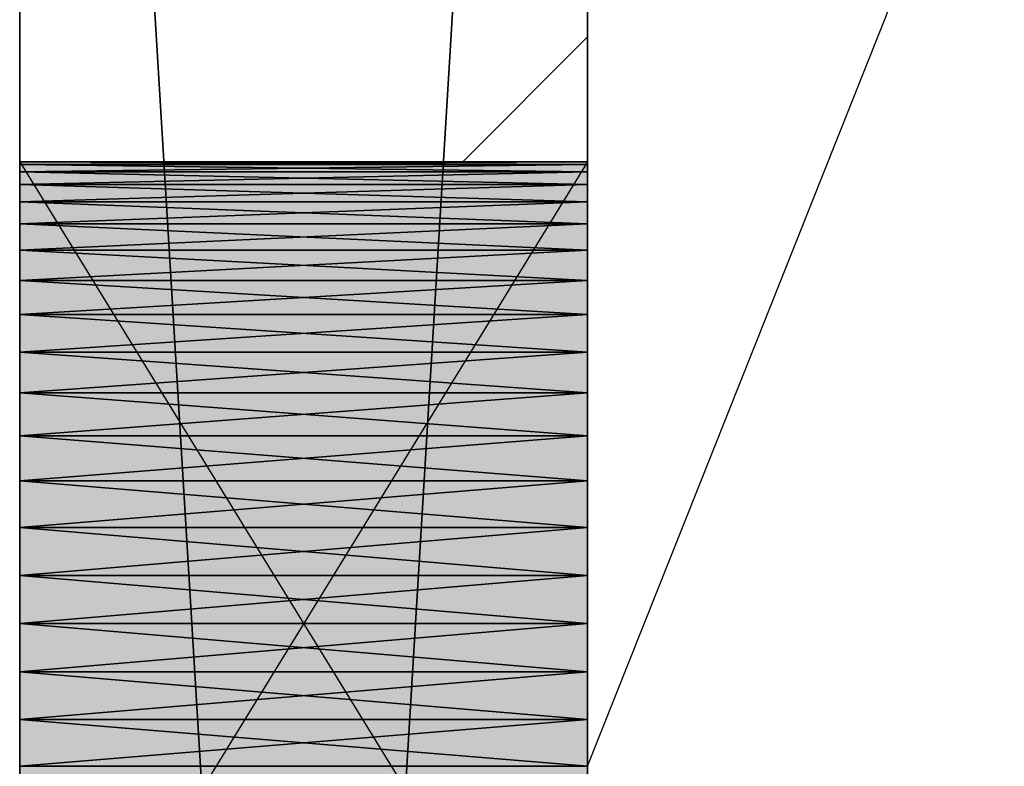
# Model space of a CAD drawing. Header units: millimetres. Extents: x 40580 to 559114, y -343730 to 81020.
# Tile 577 of 656: x 466421 to 466768, y -74100 to -73837. Entities that reach past the tile are written whole.
import ezdxf

# ---------------------------------------------------------------- set-up
doc = ezdxf.new("R2010")
doc.units = ezdxf.units.MM
doc.linetypes.add('______11', pattern=[500, 400, -50, 0, -50])
doc.linetypes.add('______5', pattern=[1100, 800, -100, 100, -100])
for name, color, linetype in [('_____________1', 7, 'Continuous'), ('___________________', 253, '______5'), ('__________________________', 22, 'Continuous')]:
    doc.layers.add(name, color=color, linetype=linetype)
doc.layers.add('Standard', color=7, linetype='Continuous', lineweight=25)

msp = doc.modelspace()

# ---------------------------------------------------------------- linework, layer by layer
at = {"layer": '_____________1', "color": 253, "linetype": '______5'}
msp.add_lwpolyline([(466577.33, -73887.07), (466621.29, -73843.11), (466621.29, -73843.11), (466621.29, -73843.11), (466621.29, -73843.11)], dxfattribs=at)
at = {"layer": '___________________', "color": 253, "linetype": '______11'}
msp.add_line((466621.29, -85185.26), (466621.29, -60082.99), dxfattribs=at)
msp.add_line((466621.29, -85185.26), (466621.29, -60082.99), dxfattribs=at)
at = {"layer": '__________________________', "color": 92, "linetype": 'Continuous'}
for p, q in [((466421.29, -73887.07), (466421.29, -74212.07)), ((466621.29, -73887.07), (466421.29, -73887.07)), ((466621.29, -73887.07), (466421.29, -74212.07)), ((466421.29, -73887.07), (466621.29, -74212.07)), ((466621.29, -74212.07), (466621.29, -73887.07))]:
    msp.add_line(p, q, dxfattribs=at)
at = {"layer": 'Standard', "color": 7, "linetype": 'Continuous'}
msp.add_line((466621.29, -74099.79), (466768.02, -73731.14), dxfattribs=at)
at = {"layer": 'Standard', "color": 3, "linetype": 'Continuous'}
for points in [[(466421.29, -74212.07), (466421.29, -73887.07), (466621.29, -74212.07)], [(466621.29, -74212.07), (466421.29, -73887.07), (466621.29, -73887.07)]]:
    msp.add_solid(points, dxfattribs=at)

# ---------------------------------------------------------------- meshes
at = {"layer": '_____________1', "color": 7, "linetype": 'Continuous'}
mesh = msp.add_polyface(dxfattribs=at)
corners = [(466421.29, -73049.57, -3800), (466421.29, -76349.57, -3800), (466421.29, -76349.57, -350), (466421.29, -73049.57, -350), (466421.29, -73608.52, -2353.79), (466421.29, -73604.12, -2370.22), (466421.29, -73598.02, -2386.09), (466421.29, -73590.3, -2401.25), (466421.29, -73581.04, -2415.52), (466421.29, -73570.33, -2428.73), (466421.29, -73558.31, -2440.76), (466421.29, -73545.09, -2451.47), (466421.29, -73530.82, -2460.73), (466421.29, -73515.67, -2468.45), (466421.29, -73499.79, -2474.55), (466421.29, -73483.36, -2478.95), (466421.29, -73466.56, -2481.61), (466421.29, -73449.57, -2482.5), (466421.29, -73432.59, -2481.61), (466421.29, -73415.79, -2478.95), (466421.29, -73399.36, -2474.55), (466421.29, -73383.48, -2468.45), (466421.29, -73368.32, -2460.73), (466421.29, -73354.06, -2451.47), (466421.29, -73340.84, -2440.76), (466421.29, -73328.81, -2428.73), (466421.29, -73318.11, -2415.52), (466421.29, -73308.84, -2401.25), (466421.29, -73301.12, -2386.09), (466421.29, -73295.03, -2370.22), (466421.29, -73290.62, -2353.79), (466421.29, -73287.96, -2336.99), (466421.29, -73287.07, -2320), (466421.29, -73287.96, -2303.01), (466421.29, -73290.62, -2286.21), (466421.29, -73295.03, -2269.78), (466421.29, -73301.12, -2253.91), (466421.29, -73308.84, -2238.75), (466421.29, -73318.11, -2224.48), (466421.29, -73328.81, -2211.27), (466421.29, -73340.84, -2199.24), (466421.29, -73354.06, -2188.53), (466421.29, -73368.32, -2179.27), (466421.29, -73383.48, -2171.55), (466421.29, -73399.36, -2165.45), (466421.29, -73415.79, -2161.05), (466421.29, -73432.59, -2158.39), (466421.29, -73449.57, -2157.5), (466421.29, -73466.56, -2158.39), (466421.29, -73483.36, -2161.05), (466421.29, -73499.79, -2165.45), (466421.29, -73515.67, -2171.55), (466421.29, -73530.82, -2179.27), (466421.29, -73545.09, -2188.53), (466421.29, -73558.31, -2199.24), (466421.29, -73570.33, -2211.27), (466421.29, -73581.04, -2224.48), (466421.29, -73590.3, -2238.75), (466421.29, -73598.02, -2253.91), (466421.29, -73604.12, -2269.78), (466421.29, -73608.52, -2286.21), (466421.29, -73611.18, -2303.01), (466421.29, -73612.07, -2320), (466421.29, -73611.18, -2336.99), (466421.29, -74208.52, -2353.79), (466421.29, -74204.12, -2370.22), (466421.29, -74198.02, -2386.09), (466421.29, -74190.3, -2401.25), (466421.29, -74181.04, -2415.52), (466421.29, -74170.33, -2428.73), (466421.29, -74158.31, -2440.76), (466421.29, -74145.09, -2451.47), (466421.29, -74130.82, -2460.73), (466421.29, -74115.67, -2468.45), (466421.29, -74099.79, -2474.55), (466421.29, -74083.36, -2478.95), (466421.29, -74066.56, -2481.61), (466421.29, -74049.57, -2482.5), (466421.29, -74032.59, -2481.61), (466421.29, -74015.79, -2478.95), (466421.29, -73999.36, -2474.55), (466421.29, -73983.48, -2468.45), (466421.29, -73968.32, -2460.73), (466421.29, -73954.06, -2451.47), (466421.29, -73940.84, -2440.76), (466421.29, -73928.81, -2428.73), (466421.29, -73918.11, -2415.52), (466421.29, -73908.84, -2401.25), (466421.29, -73901.12, -2386.09), (466421.29, -73895.03, -2370.22), (466421.29, -73890.62, -2353.79), (466421.29, -73887.96, -2336.99), (466421.29, -73887.07, -2320), (466421.29, -73887.96, -2303.01), (466421.29, -73890.62, -2286.21), (466421.29, -73895.03, -2269.78), (466421.29, -73901.12, -2253.91), (466421.29, -73908.84, -2238.75), (466421.29, -73918.11, -2224.48), (466421.29, -73928.81, -2211.27), (466421.29, -73940.84, -2199.24), (466421.29, -73954.06, -2188.53), (466421.29, -73968.32, -2179.27), (466421.29, -73983.48, -2171.55), (466421.29, -73999.36, -2165.45), (466421.29, -74015.79, -2161.05), (466421.29, -74032.59, -2158.39), (466421.29, -74049.57, -2157.5), (466421.29, -74066.56, -2158.39), (466421.29, -74083.36, -2161.05), (466421.29, -74099.79, -2165.45), (466421.29, -74115.67, -2171.55), (466421.29, -74130.82, -2179.27), (466421.29, -74145.09, -2188.53), (466421.29, -74158.31, -2199.24), (466421.29, -74170.33, -2211.27), (466421.29, -74181.04, -2224.48), (466421.29, -74190.3, -2238.75), (466421.29, -74198.02, -2253.91), (466421.29, -74204.12, -2269.78), (466421.29, -74208.52, -2286.21), (466421.29, -74211.18, -2303.01), (466421.29, -74212.07, -2320), (466421.29, -74211.18, -2336.99), (466421.29, -75708.52, -2353.79), (466421.29, -75704.12, -2370.22), (466421.29, -75698.02, -2386.09), (466421.29, -75690.3, -2401.25), (466421.29, -75681.04, -2415.52), (466421.29, -75670.33, -2428.73), (466421.29, -75658.31, -2440.76), (466421.29, -75645.09, -2451.47), (466421.29, -75630.82, -2460.73), (466421.29, -75615.67, -2468.45), (466421.29, -75599.79, -2474.55), (466421.29, -75583.36, -2478.95), (466421.29, -75566.56, -2481.61), (466421.29, -75549.57, -2482.5), (466421.29, -75532.59, -2481.61), (466421.29, -75515.79, -2478.95), (466421.29, -75499.36, -2474.55), (466421.29, -75483.48, -2468.45), (466421.29, -75468.32, -2460.73), (466421.29, -75454.06, -2451.47), (466421.29, -75440.84, -2440.76), (466421.29, -75428.81, -2428.73), (466421.29, -75418.11, -2415.52), (466421.29, -75408.84, -2401.25), (466421.29, -75401.12, -2386.09), (466421.29, -75395.03, -2370.22), (466421.29, -75390.62, -2353.79), (466421.29, -75387.96, -2336.99), (466421.29, -75387.07, -2320), (466421.29, -75387.96, -2303.01), (466421.29, -75390.62, -2286.21), (466421.29, -75395.03, -2269.78), (466421.29, -75401.12, -2253.91), (466421.29, -75408.84, -2238.75), (466421.29, -75418.11, -2224.48), (466421.29, -75428.81, -2211.27), (466421.29, -75440.84, -2199.24), (466421.29, -75454.06, -2188.53), (466421.29, -75468.32, -2179.27), (466421.29, -75483.48, -2171.55), (466421.29, -75499.36, -2165.45), (466421.29, -75515.79, -2161.05), (466421.29, -75532.59, -2158.39), (466421.29, -75549.57, -2157.5), (466421.29, -75566.56, -2158.39), (466421.29, -75583.36, -2161.05), (466421.29, -75599.79, -2165.45), (466421.29, -75615.67, -2171.55), (466421.29, -75630.82, -2179.27), (466421.29, -75645.09, -2188.53), (466421.29, -75658.31, -2199.24), (466421.29, -75670.33, -2211.27), (466421.29, -75681.04, -2224.48), (466421.29, -75690.3, -2238.75), (466421.29, -75698.02, -2253.91), (466421.29, -75704.12, -2269.78), (466421.29, -75708.52, -2286.21), (466421.29, -75711.18, -2303.01), (466421.29, -75712.07, -2320), (466421.29, -75711.18, -2336.99)]
mesh.append_faces([[corners[k] for k in face] for face in [(103, 3, 55), (2, 120, 166), (139, 123, 1), (80, 5, 1)]], dxfattribs={"vtx0": -1, "vtx1": -1, "vtx2": -1, "color": 7})
mesh.append_faces([[corners[k] for k in face] for face in [(4, 84, 85), (91, 63, 4), (92, 62, 63), (93, 59, 60), (62, 92, 93), (94, 55, 56), (59, 93, 94), (115, 2, 3), (121, 156, 157), (179, 1, 2), (122, 149, 150), (152, 121, 122), (1, 124, 125), (149, 122, 123), (84, 4, 5), (7, 0, 1)]], dxfattribs={"vtx0": -1, "vtx2": -1, "color": 7})
mesh.append_faces([[corners[k] for k in face] for face in [(85, 86, 4), (86, 87, 4), (87, 88, 4), (88, 89, 4), (89, 90, 4), (90, 91, 4), (91, 92, 63), (60, 61, 93), (61, 62, 93), (56, 57, 94), (57, 58, 94), (58, 59, 94), (94, 95, 55), (95, 96, 55), (96, 97, 55), (97, 98, 55), (98, 99, 55), (99, 100, 55), (100, 101, 55), (101, 102, 55), (102, 103, 55), (103, 104, 3), (104, 105, 3), (105, 106, 3), (106, 107, 3), (107, 108, 3), (108, 109, 3), (109, 110, 3), (110, 111, 3), (111, 112, 3), (112, 113, 3), (113, 114, 3), (114, 115, 3), (115, 116, 2), (116, 117, 2), (117, 118, 2), (118, 119, 2), (119, 120, 2), (120, 121, 157), (157, 158, 120), (158, 159, 120), (159, 160, 120), (160, 161, 120), (161, 162, 120), (162, 163, 120), (163, 164, 120), (164, 165, 120), (165, 166, 120), (166, 167, 2), (167, 168, 2), (168, 169, 2), (169, 170, 2), (170, 171, 2), (171, 172, 2), (172, 173, 2), (173, 174, 2), (174, 175, 2), (175, 176, 2), (176, 177, 2), (177, 178, 2), (178, 179, 2), (179, 180, 1), (180, 181, 1), (181, 182, 1), (182, 183, 1), (183, 124, 1), (150, 151, 122), (151, 152, 122), (152, 153, 121), (153, 154, 121), (154, 155, 121), (155, 156, 121), (125, 126, 1), (126, 127, 1), (127, 128, 1), (128, 129, 1), (129, 130, 1), (130, 131, 1), (131, 132, 1), (132, 133, 1), (133, 134, 1), (134, 135, 1), (135, 136, 1), (136, 137, 1), (137, 138, 1), (138, 139, 1), (139, 140, 123), (140, 141, 123), (141, 142, 123), (142, 143, 123), (143, 144, 123), (144, 145, 123), (145, 146, 123), (146, 147, 123), (147, 148, 123), (148, 149, 123), (123, 64, 1), (64, 65, 1), (65, 66, 1), (66, 67, 1), (67, 68, 1), (68, 69, 1), (69, 70, 1), (70, 71, 1), (71, 72, 1), (72, 73, 1), (73, 74, 1), (74, 75, 1), (75, 76, 1), (76, 77, 1), (77, 78, 1), (78, 79, 1), (79, 80, 1), (80, 81, 5), (81, 82, 5), (82, 83, 5), (83, 84, 5), (5, 6, 1), (6, 7, 1), (7, 8, 0), (8, 9, 0), (9, 10, 0), (10, 11, 0), (11, 12, 0), (12, 13, 0), (13, 14, 0), (14, 15, 0), (15, 16, 0), (16, 17, 0), (17, 18, 0), (18, 19, 0), (19, 20, 0), (20, 21, 0), (21, 22, 0), (22, 23, 0), (23, 24, 0), (24, 25, 0), (25, 26, 0), (26, 27, 0), (27, 28, 0), (28, 29, 0), (29, 30, 0), (30, 31, 0), (31, 32, 0), (32, 33, 0), (33, 34, 0), (3, 0, 34), (34, 35, 3), (35, 36, 3), (36, 37, 3), (37, 38, 3), (38, 39, 3), (39, 40, 3), (40, 41, 3), (41, 42, 3), (42, 43, 3), (43, 44, 3), (44, 45, 3), (45, 46, 3), (46, 47, 3), (47, 48, 3), (48, 49, 3), (49, 50, 3), (50, 51, 3), (51, 52, 3), (52, 53, 3), (53, 54, 3), (54, 55, 3)]], dxfattribs={"vtx1": -1, "vtx2": -1, "color": 7})
mesh = msp.add_polyface(dxfattribs=at)
corners = [(466621.29, -76349.57, -3800), (466421.29, -76349.57, -3800), (466421.29, -73049.57, -3800), (466621.29, -73049.57, -3800)]
mesh.append_faces([[corners[k] for k in face] for face in [(1, 2, 0)]], dxfattribs={"vtx1": -1, "color": 7})
mesh.append_faces([[corners[k] for k in face] for face in [(2, 3, 0)]], dxfattribs={"vtx2": -1, "color": 7})
mesh = msp.add_polyface(dxfattribs=at)
corners = [(466421.29, -76349.57, -350), (466621.29, -76349.57, -350), (466621.29, -73049.57, -350), (466421.29, -73049.57, -350)]
mesh.append_faces([[corners[k] for k in face] for face in [(1, 2, 0)]], dxfattribs={"vtx1": -1, "color": 7})
mesh.append_faces([[corners[k] for k in face] for face in [(2, 3, 0)]], dxfattribs={"vtx2": -1, "color": 7})
mesh = msp.add_polyface(dxfattribs=at)
corners = [(466621.29, -76349.57, -3800), (466621.29, -73049.57, -3800), (466621.29, -73049.57, -350), (466621.29, -76349.57, -350), (466621.29, -73604.12, -2269.78), (466621.29, -73598.02, -2253.91), (466621.29, -73590.3, -2238.75), (466621.29, -73581.04, -2224.48), (466621.29, -73570.33, -2211.27), (466621.29, -73558.31, -2199.24), (466621.29, -73545.09, -2188.53), (466621.29, -73530.82, -2179.27), (466621.29, -73515.67, -2171.55), (466621.29, -73499.79, -2165.45), (466621.29, -73483.36, -2161.05), (466621.29, -73466.56, -2158.39), (466621.29, -73449.57, -2157.5), (466621.29, -73432.59, -2158.39), (466621.29, -73415.79, -2161.05), (466621.29, -73399.36, -2165.45), (466621.29, -73383.48, -2171.55), (466621.29, -73368.32, -2179.27), (466621.29, -73354.06, -2188.53), (466621.29, -73340.84, -2199.24), (466621.29, -73328.81, -2211.27), (466621.29, -73318.11, -2224.48), (466621.29, -73308.84, -2238.75), (466621.29, -73301.12, -2253.91), (466621.29, -73295.03, -2269.78), (466621.29, -73290.62, -2286.21), (466621.29, -73287.96, -2303.01), (466621.29, -73287.07, -2320), (466621.29, -73287.96, -2336.99), (466621.29, -73290.62, -2353.79), (466621.29, -73295.03, -2370.22), (466621.29, -73301.12, -2386.09), (466621.29, -73308.84, -2401.25), (466621.29, -73318.11, -2415.52), (466621.29, -73328.81, -2428.73), (466621.29, -73340.84, -2440.76), (466621.29, -73354.06, -2451.47), (466621.29, -73368.32, -2460.73), (466621.29, -73383.48, -2468.45), (466621.29, -73399.36, -2474.55), (466621.29, -73415.79, -2478.95), (466621.29, -73432.59, -2481.61), (466621.29, -73449.57, -2482.5), (466621.29, -73466.56, -2481.61), (466621.29, -73483.36, -2478.95), (466621.29, -73499.79, -2474.55), (466621.29, -73515.67, -2468.45), (466621.29, -73530.82, -2460.73), (466621.29, -73545.09, -2451.47), (466621.29, -73558.31, -2440.76), (466621.29, -73570.33, -2428.73), (466621.29, -73581.04, -2415.52), (466621.29, -73590.3, -2401.25), (466621.29, -73598.02, -2386.09), (466621.29, -73604.12, -2370.22), (466621.29, -73608.52, -2353.79), (466621.29, -73611.18, -2336.99), (466621.29, -73612.07, -2320), (466621.29, -73611.18, -2303.01), (466621.29, -73608.52, -2286.21), (466621.29, -74204.12, -2269.78), (466621.29, -74198.02, -2253.91), (466621.29, -74190.3, -2238.75), (466621.29, -74181.04, -2224.48), (466621.29, -74170.33, -2211.27), (466621.29, -74158.31, -2199.24), (466621.29, -74145.09, -2188.53), (466621.29, -74130.82, -2179.27), (466621.29, -74115.67, -2171.55), (466621.29, -74099.79, -2165.45), (466621.29, -74083.36, -2161.05), (466621.29, -74066.56, -2158.39), (466621.29, -74049.57, -2157.5), (466621.29, -74032.59, -2158.39), (466621.29, -74015.79, -2161.05), (466621.29, -73999.36, -2165.45), (466621.29, -73983.48, -2171.55), (466621.29, -73968.32, -2179.27), (466621.29, -73954.06, -2188.53), (466621.29, -73940.84, -2199.24), (466621.29, -73928.81, -2211.27), (466621.29, -73918.11, -2224.48), (466621.29, -73908.84, -2238.75), (466621.29, -73901.12, -2253.91), (466621.29, -73895.03, -2269.78), (466621.29, -73890.62, -2286.21), (466621.29, -73887.96, -2303.01), (466621.29, -73887.07, -2320), (466621.29, -73887.96, -2336.99), (466621.29, -73890.62, -2353.79), (466621.29, -73895.03, -2370.22), (466621.29, -73901.12, -2386.09), (466621.29, -73908.84, -2401.25), (466621.29, -73918.11, -2415.52), (466621.29, -73928.81, -2428.73), (466621.29, -73940.84, -2440.76), (466621.29, -73954.06, -2451.47), (466621.29, -73968.32, -2460.73), (466621.29, -73983.48, -2468.45), (466621.29, -73999.36, -2474.55), (466621.29, -74015.79, -2478.95), (466621.29, -74032.59, -2481.61), (466621.29, -74049.57, -2482.5), (466621.29, -74066.56, -2481.61), (466621.29, -74083.36, -2478.95), (466621.29, -74099.79, -2474.55), (466621.29, -74115.67, -2468.45), (466621.29, -74130.82, -2460.73), (466621.29, -74145.09, -2451.47), (466621.29, -74158.31, -2440.76), (466621.29, -74170.33, -2428.73), (466621.29, -74181.04, -2415.52), (466621.29, -74190.3, -2401.25), (466621.29, -74198.02, -2386.09), (466621.29, -74204.12, -2370.22), (466621.29, -74208.52, -2353.79), (466621.29, -74211.18, -2336.99), (466621.29, -74212.07, -2320), (466621.29, -74211.18, -2303.01), (466621.29, -74208.52, -2286.21), (466621.29, -75704.12, -2269.78), (466621.29, -75698.02, -2253.91), (466621.29, -75690.3, -2238.75), (466621.29, -75681.04, -2224.48), (466621.29, -75670.33, -2211.27), (466621.29, -75658.31, -2199.24), (466621.29, -75645.09, -2188.53), (466621.29, -75630.82, -2179.27), (466621.29, -75615.67, -2171.55), (466621.29, -75599.79, -2165.45), (466621.29, -75583.36, -2161.05), (466621.29, -75566.56, -2158.39), (466621.29, -75549.57, -2157.5), (466621.29, -75532.59, -2158.39), (466621.29, -75515.79, -2161.05), (466621.29, -75499.36, -2165.45), (466621.29, -75483.48, -2171.55), (466621.29, -75468.32, -2179.27), (466621.29, -75454.06, -2188.53), (466621.29, -75440.84, -2199.24), (466621.29, -75428.81, -2211.27), (466621.29, -75418.11, -2224.48), (466621.29, -75408.84, -2238.75), (466621.29, -75401.12, -2253.91), (466621.29, -75395.03, -2269.78), (466621.29, -75390.62, -2286.21), (466621.29, -75387.96, -2303.01), (466621.29, -75387.07, -2320), (466621.29, -75387.96, -2336.99), (466621.29, -75390.62, -2353.79), (466621.29, -75395.03, -2370.22), (466621.29, -75401.12, -2386.09), (466621.29, -75408.84, -2401.25), (466621.29, -75418.11, -2415.52), (466621.29, -75428.81, -2428.73), (466621.29, -75440.84, -2440.76), (466621.29, -75454.06, -2451.47), (466621.29, -75468.32, -2460.73), (466621.29, -75483.48, -2468.45), (466621.29, -75499.36, -2474.55), (466621.29, -75515.79, -2478.95), (466621.29, -75532.59, -2481.61), (466621.29, -75549.57, -2482.5), (466621.29, -75566.56, -2481.61), (466621.29, -75583.36, -2478.95), (466621.29, -75599.79, -2474.55), (466621.29, -75615.67, -2468.45), (466621.29, -75630.82, -2460.73), (466621.29, -75645.09, -2451.47), (466621.29, -75658.31, -2440.76), (466621.29, -75670.33, -2428.73), (466621.29, -75681.04, -2415.52), (466621.29, -75690.3, -2401.25), (466621.29, -75698.02, -2386.09), (466621.29, -75704.12, -2370.22), (466621.29, -75708.52, -2353.79), (466621.29, -75711.18, -2336.99), (466621.29, -75712.07, -2320), (466621.29, -75711.18, -2303.01), (466621.29, -75708.52, -2286.21)]
mesh.append_faces([[corners[k] for k in face] for face in [(138, 65, 3), (0, 64, 164), (79, 5, 3), (0, 4, 101)]], dxfattribs={"vtx0": -1, "vtx1": -1, "vtx2": -1, "color": 7})
mesh.append_faces([[corners[k] for k in face] for face in [(0, 124, 125), (151, 64, 65), (90, 4, 5), (7, 2, 3), (30, 1, 2), (57, 0, 1)]], dxfattribs={"vtx0": -1, "vtx2": -1, "color": 7})
mesh.append_faces([[corners[k] for k in face] for face in [(3, 0, 125), (125, 126, 3), (126, 127, 3), (127, 128, 3), (128, 129, 3), (129, 130, 3), (130, 131, 3), (131, 132, 3), (132, 133, 3), (133, 134, 3), (134, 135, 3), (135, 136, 3), (136, 137, 3), (137, 138, 3), (138, 139, 65), (139, 140, 65), (140, 141, 65), (141, 142, 65), (142, 143, 65), (143, 144, 65), (144, 145, 65), (145, 146, 65), (146, 147, 65), (147, 148, 65), (148, 149, 65), (149, 150, 65), (150, 151, 65), (151, 152, 64), (152, 153, 64), (153, 154, 64), (154, 155, 64), (155, 156, 64), (156, 157, 64), (157, 158, 64), (158, 159, 64), (159, 160, 64), (160, 161, 64), (161, 162, 64), (162, 163, 64), (163, 164, 64), (164, 165, 0), (165, 166, 0), (166, 167, 0), (167, 168, 0), (168, 169, 0), (169, 170, 0), (170, 171, 0), (171, 172, 0), (172, 173, 0), (173, 174, 0), (174, 175, 0), (175, 176, 0), (176, 177, 0), (177, 178, 0), (178, 179, 0), (179, 180, 0), (180, 181, 0), (181, 182, 0), (182, 183, 0), (183, 124, 0), (65, 66, 3), (66, 67, 3), (67, 68, 3), (68, 69, 3), (69, 70, 3), (70, 71, 3), (71, 72, 3), (72, 73, 3), (73, 74, 3), (74, 75, 3), (75, 76, 3), (76, 77, 3), (77, 78, 3), (78, 79, 3), (79, 80, 5), (80, 81, 5), (81, 82, 5), (82, 83, 5), (83, 84, 5), (84, 85, 5), (85, 86, 5), (86, 87, 5), (87, 88, 5), (88, 89, 5), (89, 90, 5), (90, 91, 4), (91, 92, 4), (92, 93, 4), (93, 94, 4), (94, 95, 4), (95, 96, 4), (96, 97, 4), (97, 98, 4), (98, 99, 4), (99, 100, 4), (100, 101, 4), (101, 102, 0), (102, 103, 0), (103, 104, 0), (104, 105, 0), (105, 106, 0), (106, 107, 0), (107, 108, 0), (108, 109, 0), (109, 110, 0), (110, 111, 0), (111, 112, 0), (112, 113, 0), (113, 114, 0), (114, 115, 0), (115, 116, 0), (116, 117, 0), (117, 118, 0), (118, 119, 0), (119, 120, 0), (120, 121, 0), (121, 122, 0), (122, 123, 0), (123, 64, 0), (5, 6, 3), (6, 7, 3), (7, 8, 2), (8, 9, 2), (9, 10, 2), (10, 11, 2), (11, 12, 2), (12, 13, 2), (13, 14, 2), (14, 15, 2), (15, 16, 2), (16, 17, 2), (17, 18, 2), (18, 19, 2), (19, 20, 2), (20, 21, 2), (21, 22, 2), (22, 23, 2), (23, 24, 2), (24, 25, 2), (25, 26, 2), (26, 27, 2), (27, 28, 2), (28, 29, 2), (29, 30, 2), (30, 31, 1), (31, 32, 1), (32, 33, 1), (33, 34, 1), (34, 35, 1), (35, 36, 1), (36, 37, 1), (37, 38, 1), (38, 39, 1), (39, 40, 1), (40, 41, 1), (41, 42, 1), (42, 43, 1), (43, 44, 1), (44, 45, 1), (45, 46, 1), (46, 47, 1), (47, 48, 1), (48, 49, 1), (49, 50, 1), (50, 51, 1), (51, 52, 1), (52, 53, 1), (53, 54, 1), (54, 55, 1), (55, 56, 1), (56, 57, 1), (57, 58, 0), (58, 59, 0), (59, 60, 0), (60, 61, 0), (61, 62, 0), (62, 63, 0), (63, 4, 0)]], dxfattribs={"vtx1": -1, "vtx2": -1, "color": 7})
mesh = msp.add_polyface(dxfattribs=at)
corners = [(466621.29, -73887.96, -2336.99), (466621.29, -73887.07, -2320), (466421.29, -73887.07, -2320), (466421.29, -73887.96, -2336.99)]
mesh.append_faces([[corners[k] for k in face] for face in [(1, 2, 0)]], dxfattribs={"vtx1": -1, "color": 7})
mesh.append_faces([[corners[k] for k in face] for face in [(2, 3, 0)]], dxfattribs={"vtx2": -1, "color": 7})
mesh = msp.add_polyface(dxfattribs=at)
corners = [(466621.29, -73887.07, -2320), (466621.29, -73887.96, -2303.01), (466421.29, -73887.96, -2303.01), (466421.29, -73887.07, -2320)]
mesh.append_faces([[corners[k] for k in face] for face in [(1, 2, 0)]], dxfattribs={"vtx1": -1, "color": 7})
mesh.append_faces([[corners[k] for k in face] for face in [(2, 3, 0)]], dxfattribs={"vtx2": -1, "color": 7})
mesh = msp.add_polyface(dxfattribs=at)
corners = [(466621.29, -73890.62, -2353.79), (466621.29, -73887.96, -2336.99), (466421.29, -73887.96, -2336.99), (466421.29, -73890.62, -2353.79)]
mesh.append_faces([[corners[k] for k in face] for face in [(1, 2, 0)]], dxfattribs={"vtx1": -1, "color": 7})
mesh.append_faces([[corners[k] for k in face] for face in [(2, 3, 0)]], dxfattribs={"vtx2": -1, "color": 7})
mesh = msp.add_polyface(dxfattribs=at)
corners = [(466621.29, -73887.96, -2303.01), (466621.29, -73890.62, -2286.21), (466421.29, -73890.62, -2286.21), (466421.29, -73887.96, -2303.01)]
mesh.append_faces([[corners[k] for k in face] for face in [(1, 2, 0)]], dxfattribs={"vtx1": -1, "color": 7})
mesh.append_faces([[corners[k] for k in face] for face in [(2, 3, 0)]], dxfattribs={"vtx2": -1, "color": 7})
mesh = msp.add_polyface(dxfattribs=at)
corners = [(466621.29, -73895.03, -2370.22), (466621.29, -73890.62, -2353.79), (466421.29, -73890.62, -2353.79), (466421.29, -73895.03, -2370.22)]
mesh.append_faces([[corners[k] for k in face] for face in [(1, 2, 0)]], dxfattribs={"vtx1": -1, "color": 7})
mesh.append_faces([[corners[k] for k in face] for face in [(2, 3, 0)]], dxfattribs={"vtx2": -1, "color": 7})
mesh = msp.add_polyface(dxfattribs=at)
corners = [(466621.29, -73890.62, -2286.21), (466621.29, -73895.03, -2269.78), (466421.29, -73895.03, -2269.78), (466421.29, -73890.62, -2286.21)]
mesh.append_faces([[corners[k] for k in face] for face in [(1, 2, 0)]], dxfattribs={"vtx1": -1, "color": 7})
mesh.append_faces([[corners[k] for k in face] for face in [(2, 3, 0)]], dxfattribs={"vtx2": -1, "color": 7})
mesh = msp.add_polyface(dxfattribs=at)
corners = [(466621.29, -73901.12, -2386.09), (466621.29, -73895.03, -2370.22), (466421.29, -73895.03, -2370.22), (466421.29, -73901.12, -2386.09)]
mesh.append_faces([[corners[k] for k in face] for face in [(1, 2, 0)]], dxfattribs={"vtx1": -1, "color": 7})
mesh.append_faces([[corners[k] for k in face] for face in [(2, 3, 0)]], dxfattribs={"vtx2": -1, "color": 7})
mesh = msp.add_polyface(dxfattribs=at)
corners = [(466621.29, -73895.03, -2269.78), (466621.29, -73901.12, -2253.91), (466421.29, -73901.12, -2253.91), (466421.29, -73895.03, -2269.78)]
mesh.append_faces([[corners[k] for k in face] for face in [(1, 2, 0)]], dxfattribs={"vtx1": -1, "color": 7})
mesh.append_faces([[corners[k] for k in face] for face in [(2, 3, 0)]], dxfattribs={"vtx2": -1, "color": 7})
mesh = msp.add_polyface(dxfattribs=at)
corners = [(466621.29, -73908.84, -2401.25), (466621.29, -73901.12, -2386.09), (466421.29, -73901.12, -2386.09), (466421.29, -73908.84, -2401.25)]
mesh.append_faces([[corners[k] for k in face] for face in [(1, 2, 0)]], dxfattribs={"vtx1": -1, "color": 7})
mesh.append_faces([[corners[k] for k in face] for face in [(2, 3, 0)]], dxfattribs={"vtx2": -1, "color": 7})
mesh = msp.add_polyface(dxfattribs=at)
corners = [(466621.29, -73901.12, -2253.91), (466621.29, -73908.84, -2238.75), (466421.29, -73908.84, -2238.75), (466421.29, -73901.12, -2253.91)]
mesh.append_faces([[corners[k] for k in face] for face in [(1, 2, 0)]], dxfattribs={"vtx1": -1, "color": 7})
mesh.append_faces([[corners[k] for k in face] for face in [(2, 3, 0)]], dxfattribs={"vtx2": -1, "color": 7})
mesh = msp.add_polyface(dxfattribs=at)
corners = [(466621.29, -73918.11, -2415.52), (466621.29, -73908.84, -2401.25), (466421.29, -73908.84, -2401.25), (466421.29, -73918.11, -2415.52)]
mesh.append_faces([[corners[k] for k in face] for face in [(1, 2, 0)]], dxfattribs={"vtx1": -1, "color": 7})
mesh.append_faces([[corners[k] for k in face] for face in [(2, 3, 0)]], dxfattribs={"vtx2": -1, "color": 7})
mesh = msp.add_polyface(dxfattribs=at)
corners = [(466621.29, -73908.84, -2238.75), (466621.29, -73918.11, -2224.48), (466421.29, -73918.11, -2224.48), (466421.29, -73908.84, -2238.75)]
mesh.append_faces([[corners[k] for k in face] for face in [(1, 2, 0)]], dxfattribs={"vtx1": -1, "color": 7})
mesh.append_faces([[corners[k] for k in face] for face in [(2, 3, 0)]], dxfattribs={"vtx2": -1, "color": 7})
mesh = msp.add_polyface(dxfattribs=at)
corners = [(466621.29, -73928.81, -2428.73), (466621.29, -73918.11, -2415.52), (466421.29, -73918.11, -2415.52), (466421.29, -73928.81, -2428.73)]
mesh.append_faces([[corners[k] for k in face] for face in [(1, 2, 0)]], dxfattribs={"vtx1": -1, "color": 7})
mesh.append_faces([[corners[k] for k in face] for face in [(2, 3, 0)]], dxfattribs={"vtx2": -1, "color": 7})
mesh = msp.add_polyface(dxfattribs=at)
corners = [(466621.29, -73918.11, -2224.48), (466621.29, -73928.81, -2211.27), (466421.29, -73928.81, -2211.27), (466421.29, -73918.11, -2224.48)]
mesh.append_faces([[corners[k] for k in face] for face in [(1, 2, 0)]], dxfattribs={"vtx1": -1, "color": 7})
mesh.append_faces([[corners[k] for k in face] for face in [(2, 3, 0)]], dxfattribs={"vtx2": -1, "color": 7})
mesh = msp.add_polyface(dxfattribs=at)
corners = [(466621.29, -73940.84, -2440.76), (466621.29, -73928.81, -2428.73), (466421.29, -73928.81, -2428.73), (466421.29, -73940.84, -2440.76)]
mesh.append_faces([[corners[k] for k in face] for face in [(1, 2, 0)]], dxfattribs={"vtx1": -1, "color": 7})
mesh.append_faces([[corners[k] for k in face] for face in [(2, 3, 0)]], dxfattribs={"vtx2": -1, "color": 7})
mesh = msp.add_polyface(dxfattribs=at)
corners = [(466621.29, -73928.81, -2211.27), (466621.29, -73940.84, -2199.24), (466421.29, -73940.84, -2199.24), (466421.29, -73928.81, -2211.27)]
mesh.append_faces([[corners[k] for k in face] for face in [(1, 2, 0)]], dxfattribs={"vtx1": -1, "color": 7})
mesh.append_faces([[corners[k] for k in face] for face in [(2, 3, 0)]], dxfattribs={"vtx2": -1, "color": 7})
mesh = msp.add_polyface(dxfattribs=at)
corners = [(466621.29, -73954.06, -2451.47), (466621.29, -73940.84, -2440.76), (466421.29, -73940.84, -2440.76), (466421.29, -73954.06, -2451.47)]
mesh.append_faces([[corners[k] for k in face] for face in [(1, 2, 0)]], dxfattribs={"vtx1": -1, "color": 7})
mesh.append_faces([[corners[k] for k in face] for face in [(2, 3, 0)]], dxfattribs={"vtx2": -1, "color": 7})
mesh = msp.add_polyface(dxfattribs=at)
corners = [(466621.29, -73940.84, -2199.24), (466621.29, -73954.06, -2188.53), (466421.29, -73954.06, -2188.53), (466421.29, -73940.84, -2199.24)]
mesh.append_faces([[corners[k] for k in face] for face in [(1, 2, 0)]], dxfattribs={"vtx1": -1, "color": 7})
mesh.append_faces([[corners[k] for k in face] for face in [(2, 3, 0)]], dxfattribs={"vtx2": -1, "color": 7})
mesh = msp.add_polyface(dxfattribs=at)
corners = [(466621.29, -73968.32, -2460.73), (466621.29, -73954.06, -2451.47), (466421.29, -73954.06, -2451.47), (466421.29, -73968.32, -2460.73)]
mesh.append_faces([[corners[k] for k in face] for face in [(1, 2, 0)]], dxfattribs={"vtx1": -1, "color": 7})
mesh.append_faces([[corners[k] for k in face] for face in [(2, 3, 0)]], dxfattribs={"vtx2": -1, "color": 7})
mesh = msp.add_polyface(dxfattribs=at)
corners = [(466621.29, -73954.06, -2188.53), (466621.29, -73968.32, -2179.27), (466421.29, -73968.32, -2179.27), (466421.29, -73954.06, -2188.53)]
mesh.append_faces([[corners[k] for k in face] for face in [(1, 2, 0)]], dxfattribs={"vtx1": -1, "color": 7})
mesh.append_faces([[corners[k] for k in face] for face in [(2, 3, 0)]], dxfattribs={"vtx2": -1, "color": 7})
mesh = msp.add_polyface(dxfattribs=at)
corners = [(466621.29, -73983.48, -2468.45), (466621.29, -73968.32, -2460.73), (466421.29, -73968.32, -2460.73), (466421.29, -73983.48, -2468.45)]
mesh.append_faces([[corners[k] for k in face] for face in [(1, 2, 0)]], dxfattribs={"vtx1": -1, "color": 7})
mesh.append_faces([[corners[k] for k in face] for face in [(2, 3, 0)]], dxfattribs={"vtx2": -1, "color": 7})
mesh = msp.add_polyface(dxfattribs=at)
corners = [(466621.29, -73968.32, -2179.27), (466621.29, -73983.48, -2171.55), (466421.29, -73983.48, -2171.55), (466421.29, -73968.32, -2179.27)]
mesh.append_faces([[corners[k] for k in face] for face in [(1, 2, 0)]], dxfattribs={"vtx1": -1, "color": 7})
mesh.append_faces([[corners[k] for k in face] for face in [(2, 3, 0)]], dxfattribs={"vtx2": -1, "color": 7})
mesh = msp.add_polyface(dxfattribs=at)
corners = [(466621.29, -73999.36, -2474.55), (466621.29, -73983.48, -2468.45), (466421.29, -73983.48, -2468.45), (466421.29, -73999.36, -2474.55)]
mesh.append_faces([[corners[k] for k in face] for face in [(1, 2, 0)]], dxfattribs={"vtx1": -1, "color": 7})
mesh.append_faces([[corners[k] for k in face] for face in [(2, 3, 0)]], dxfattribs={"vtx2": -1, "color": 7})
mesh = msp.add_polyface(dxfattribs=at)
corners = [(466621.29, -73983.48, -2171.55), (466621.29, -73999.36, -2165.45), (466421.29, -73999.36, -2165.45), (466421.29, -73983.48, -2171.55)]
mesh.append_faces([[corners[k] for k in face] for face in [(1, 2, 0)]], dxfattribs={"vtx1": -1, "color": 7})
mesh.append_faces([[corners[k] for k in face] for face in [(2, 3, 0)]], dxfattribs={"vtx2": -1, "color": 7})
mesh = msp.add_polyface(dxfattribs=at)
corners = [(466621.29, -74015.79, -2478.95), (466621.29, -73999.36, -2474.55), (466421.29, -73999.36, -2474.55), (466421.29, -74015.79, -2478.95)]
mesh.append_faces([[corners[k] for k in face] for face in [(1, 2, 0)]], dxfattribs={"vtx1": -1, "color": 7})
mesh.append_faces([[corners[k] for k in face] for face in [(2, 3, 0)]], dxfattribs={"vtx2": -1, "color": 7})
mesh = msp.add_polyface(dxfattribs=at)
corners = [(466621.29, -73999.36, -2165.45), (466621.29, -74015.79, -2161.05), (466421.29, -74015.79, -2161.05), (466421.29, -73999.36, -2165.45)]
mesh.append_faces([[corners[k] for k in face] for face in [(1, 2, 0)]], dxfattribs={"vtx1": -1, "color": 7})
mesh.append_faces([[corners[k] for k in face] for face in [(2, 3, 0)]], dxfattribs={"vtx2": -1, "color": 7})
mesh = msp.add_polyface(dxfattribs=at)
corners = [(466621.29, -74032.59, -2481.61), (466621.29, -74015.79, -2478.95), (466421.29, -74015.79, -2478.95), (466421.29, -74032.59, -2481.61)]
mesh.append_faces([[corners[k] for k in face] for face in [(1, 2, 0)]], dxfattribs={"vtx1": -1, "color": 7})
mesh.append_faces([[corners[k] for k in face] for face in [(2, 3, 0)]], dxfattribs={"vtx2": -1, "color": 7})
mesh = msp.add_polyface(dxfattribs=at)
corners = [(466621.29, -74015.79, -2161.05), (466621.29, -74032.59, -2158.39), (466421.29, -74032.59, -2158.39), (466421.29, -74015.79, -2161.05)]
mesh.append_faces([[corners[k] for k in face] for face in [(1, 2, 0)]], dxfattribs={"vtx1": -1, "color": 7})
mesh.append_faces([[corners[k] for k in face] for face in [(2, 3, 0)]], dxfattribs={"vtx2": -1, "color": 7})
mesh = msp.add_polyface(dxfattribs=at)
corners = [(466621.29, -74049.57, -2482.5), (466621.29, -74032.59, -2481.61), (466421.29, -74032.59, -2481.61), (466421.29, -74049.57, -2482.5)]
mesh.append_faces([[corners[k] for k in face] for face in [(1, 2, 0)]], dxfattribs={"vtx1": -1, "color": 7})
mesh.append_faces([[corners[k] for k in face] for face in [(2, 3, 0)]], dxfattribs={"vtx2": -1, "color": 7})
mesh = msp.add_polyface(dxfattribs=at)
corners = [(466621.29, -74032.59, -2158.39), (466621.29, -74049.57, -2157.5), (466421.29, -74049.57, -2157.5), (466421.29, -74032.59, -2158.39)]
mesh.append_faces([[corners[k] for k in face] for face in [(1, 2, 0)]], dxfattribs={"vtx1": -1, "color": 7})
mesh.append_faces([[corners[k] for k in face] for face in [(2, 3, 0)]], dxfattribs={"vtx2": -1, "color": 7})
mesh = msp.add_polyface(dxfattribs=at)
corners = [(466621.29, -74066.56, -2481.61), (466621.29, -74049.57, -2482.5), (466421.29, -74049.57, -2482.5), (466421.29, -74066.56, -2481.61)]
mesh.append_faces([[corners[k] for k in face] for face in [(1, 2, 0)]], dxfattribs={"vtx1": -1, "color": 7})
mesh.append_faces([[corners[k] for k in face] for face in [(2, 3, 0)]], dxfattribs={"vtx2": -1, "color": 7})
mesh = msp.add_polyface(dxfattribs=at)
corners = [(466621.29, -74049.57, -2157.5), (466621.29, -74066.56, -2158.39), (466421.29, -74066.56, -2158.39), (466421.29, -74049.57, -2157.5)]
mesh.append_faces([[corners[k] for k in face] for face in [(1, 2, 0)]], dxfattribs={"vtx1": -1, "color": 7})
mesh.append_faces([[corners[k] for k in face] for face in [(2, 3, 0)]], dxfattribs={"vtx2": -1, "color": 7})
mesh = msp.add_polyface(dxfattribs=at)
corners = [(466621.29, -74083.36, -2478.95), (466621.29, -74066.56, -2481.61), (466421.29, -74066.56, -2481.61), (466421.29, -74083.36, -2478.95)]
mesh.append_faces([[corners[k] for k in face] for face in [(1, 2, 0)]], dxfattribs={"vtx1": -1, "color": 7})
mesh.append_faces([[corners[k] for k in face] for face in [(2, 3, 0)]], dxfattribs={"vtx2": -1, "color": 7})
mesh = msp.add_polyface(dxfattribs=at)
corners = [(466621.29, -74066.56, -2158.39), (466621.29, -74083.36, -2161.05), (466421.29, -74083.36, -2161.05), (466421.29, -74066.56, -2158.39)]
mesh.append_faces([[corners[k] for k in face] for face in [(1, 2, 0)]], dxfattribs={"vtx1": -1, "color": 7})
mesh.append_faces([[corners[k] for k in face] for face in [(2, 3, 0)]], dxfattribs={"vtx2": -1, "color": 7})
mesh = msp.add_polyface(dxfattribs=at)
corners = [(466621.29, -74099.79, -2474.55), (466621.29, -74083.36, -2478.95), (466421.29, -74083.36, -2478.95), (466421.29, -74099.79, -2474.55)]
mesh.append_faces([[corners[k] for k in face] for face in [(1, 2, 0)]], dxfattribs={"vtx1": -1, "color": 7})
mesh.append_faces([[corners[k] for k in face] for face in [(2, 3, 0)]], dxfattribs={"vtx2": -1, "color": 7})
mesh = msp.add_polyface(dxfattribs=at)
corners = [(466621.29, -74083.36, -2161.05), (466621.29, -74099.79, -2165.45), (466421.29, -74099.79, -2165.45), (466421.29, -74083.36, -2161.05)]
mesh.append_faces([[corners[k] for k in face] for face in [(1, 2, 0)]], dxfattribs={"vtx1": -1, "color": 7})
mesh.append_faces([[corners[k] for k in face] for face in [(2, 3, 0)]], dxfattribs={"vtx2": -1, "color": 7})

doc.saveas('drawing.dxf')
